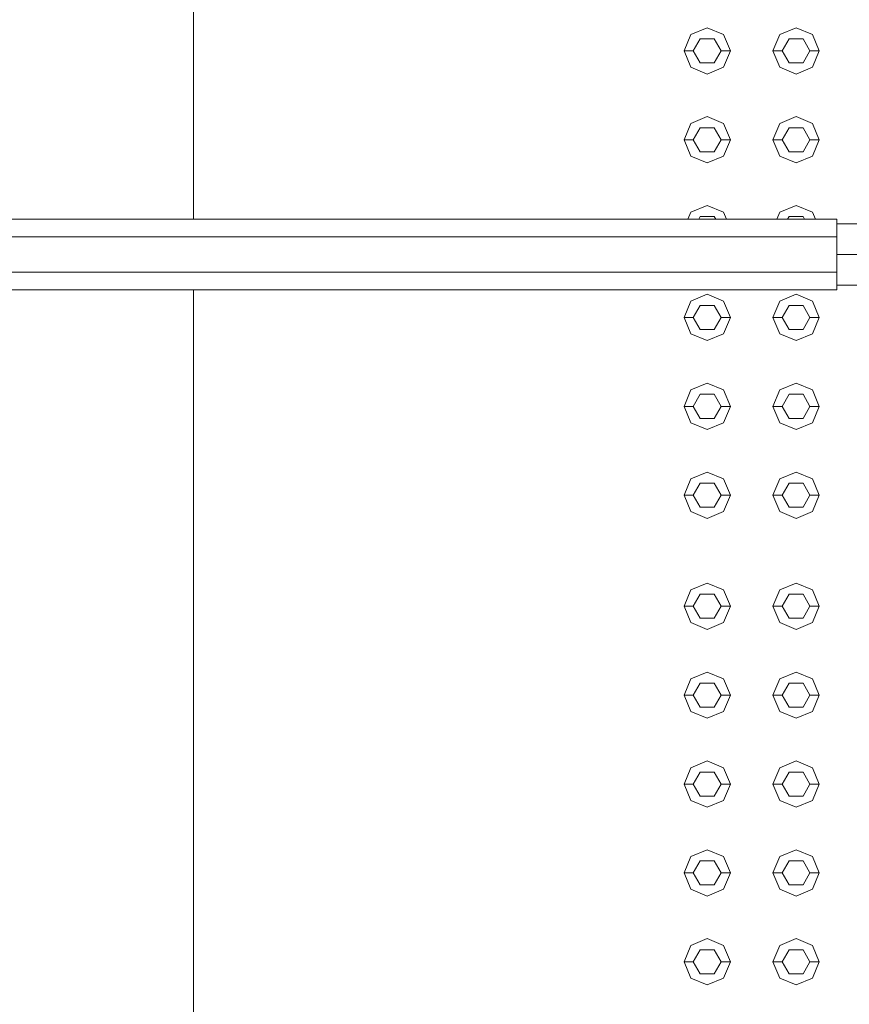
# Model space of a CAD drawing. Header units: millimetres. Extents: x -261 to 187, y -214 to 106.
# Tile 609 of 656: x -214.287 to -213.838, y 11.228 to 11.761. Entities that reach past the tile are written whole.
import ezdxf

# ---------------------------------------------------------------- set-up
doc = ezdxf.new("R2010")
doc.units = ezdxf.units.MM
doc.header["$LTSCALE"] = 0.005
doc.header["$MEASUREMENT"] = 0
for name, color, linetype, lineweight in [('IFC-Elemento construtivo genérico-Contorno', 9, 'Continuous', 5), ('IFC-Escada-Contorno', 9, 'Continuous', 5), ('IFC-Laje-Contorno', 9, 'Continuous', 5)]:
    doc.layers.add(name, color=color, linetype=linetype, lineweight=lineweight)

msp = doc.modelspace()

# ---------------------------------------------------------------- linework, layer by layer
at = {"layer": 'IFC-Elemento construtivo genérico-Contorno', "lineweight": 5}
for p, q in [((-213.92359, 11.75261), (-213.91473, 11.75628)), ((-213.91473, 11.75628), (-213.90588, 11.75261)), ((-213.8755, 11.75261), (-213.86664, 11.75628)), ((-213.86664, 11.75628), (-213.85778, 11.75261)), ((-213.92725, 11.74376), (-213.92359, 11.75261)), ((-213.92224, 11.74376), (-213.91849, 11.75027)), ((-213.91849, 11.75027), (-213.91097, 11.75027)), ((-213.91097, 11.75027), (-213.90722, 11.74376)), ((-213.90588, 11.75261), (-213.90221, 11.74376)), ((-213.87916, 11.74376), (-213.8755, 11.75261)), ((-213.87415, 11.74376), (-213.8704, 11.75027)), ((-213.8704, 11.75027), (-213.86288, 11.75027)), ((-213.86288, 11.75027), (-213.85912, 11.74376)), ((-213.85778, 11.75261), (-213.85411, 11.74376)), ((-213.92725, 11.74376), (-213.92224, 11.74376)), ((-213.92725, 11.74376), (-213.92359, 11.7349)), ((-213.92224, 11.74376), (-213.91849, 11.73725)), ((-213.91097, 11.73725), (-213.90722, 11.74376)), ((-213.90722, 11.74376), (-213.90221, 11.74376)), ((-213.90588, 11.7349), (-213.90221, 11.74376)), ((-213.87916, 11.74376), (-213.87415, 11.74376)), ((-213.87916, 11.74376), (-213.8755, 11.7349)), ((-213.87415, 11.74376), (-213.8704, 11.73725)), ((-213.86288, 11.73725), (-213.85912, 11.74376)), ((-213.85912, 11.74376), (-213.85411, 11.74376)), ((-213.85778, 11.7349), (-213.85411, 11.74376)), ((-213.92359, 11.7349), (-213.91473, 11.73124)), ((-213.91849, 11.73725), (-213.91097, 11.73725)), ((-213.91473, 11.73124), (-213.90588, 11.7349)), ((-213.8755, 11.7349), (-213.86664, 11.73124)), ((-213.8704, 11.73725), (-213.86288, 11.73725)), ((-213.86664, 11.73124), (-213.85778, 11.7349)), ((-213.92359, 11.70452), (-213.91473, 11.70819)), ((-213.91473, 11.70819), (-213.90588, 11.70452)), ((-213.8755, 11.70452), (-213.86664, 11.70819)), ((-213.86664, 11.70819), (-213.85778, 11.70452)), ((-213.92725, 11.69567), (-213.92359, 11.70452)), ((-213.92224, 11.69567), (-213.91849, 11.70218)), ((-213.91849, 11.70218), (-213.91097, 11.70218)), ((-213.91097, 11.70218), (-213.90722, 11.69567)), ((-213.90588, 11.70452), (-213.90221, 11.69567)), ((-213.87916, 11.69567), (-213.8755, 11.70452)), ((-213.87415, 11.69567), (-213.8704, 11.70218)), ((-213.8704, 11.70218), (-213.86288, 11.70218)), ((-213.86288, 11.70218), (-213.85912, 11.69567)), ((-213.85778, 11.70452), (-213.85411, 11.69567)), ((-213.92725, 11.69567), (-213.92224, 11.69567)), ((-213.92725, 11.69567), (-213.92359, 11.68681)), ((-213.92224, 11.69567), (-213.91849, 11.68916)), ((-213.91097, 11.68916), (-213.90722, 11.69567)), ((-213.90722, 11.69567), (-213.90221, 11.69567)), ((-213.90588, 11.68681), (-213.90221, 11.69567)), ((-213.87916, 11.69567), (-213.87415, 11.69567)), ((-213.87916, 11.69567), (-213.8755, 11.68681)), ((-213.87415, 11.69567), (-213.8704, 11.68916)), ((-213.86288, 11.68916), (-213.85912, 11.69567)), ((-213.85912, 11.69567), (-213.85411, 11.69567)), ((-213.85778, 11.68681), (-213.85411, 11.69567)), ((-213.92359, 11.68681), (-213.91473, 11.68315)), ((-213.91849, 11.68916), (-213.91097, 11.68916)), ((-213.91473, 11.68315), (-213.90588, 11.68681)), ((-213.8755, 11.68681), (-213.86664, 11.68315)), ((-213.8704, 11.68916), (-213.86288, 11.68916)), ((-213.86664, 11.68315), (-213.85778, 11.68681)), ((-213.92359, 11.65643), (-213.91473, 11.6601)), ((-213.91473, 11.6601), (-213.90588, 11.65643)), ((-213.8755, 11.65643), (-213.86664, 11.6601)), ((-213.86664, 11.6601), (-213.85778, 11.65643)), ((-213.92516, 11.65263), (-213.92359, 11.65643)), ((-213.91932, 11.65263), (-213.91849, 11.65408)), ((-213.91849, 11.65408), (-213.91097, 11.65408)), ((-213.91097, 11.65408), (-213.91014, 11.65263)), ((-213.90588, 11.65643), (-213.9043, 11.65263)), ((-213.87707, 11.65263), (-213.8755, 11.65643)), ((-213.87123, 11.65263), (-213.8704, 11.65408)), ((-213.8704, 11.65408), (-213.86288, 11.65408)), ((-213.86288, 11.65408), (-213.86205, 11.65263)), ((-213.85778, 11.65643), (-213.85621, 11.65263)), ((-213.92359, 11.60834), (-213.91473, 11.61201)), ((-213.91473, 11.61201), (-213.90588, 11.60834)), ((-213.8755, 11.60834), (-213.86664, 11.61201)), ((-213.86664, 11.61201), (-213.85778, 11.60834)), ((-213.92725, 11.59949), (-213.92359, 11.60834)), ((-213.92224, 11.59949), (-213.91849, 11.60599)), ((-213.91849, 11.60599), (-213.91097, 11.60599)), ((-213.91097, 11.60599), (-213.90722, 11.59949)), ((-213.90588, 11.60834), (-213.90221, 11.59949)), ((-213.87916, 11.59949), (-213.8755, 11.60834)), ((-213.87415, 11.59949), (-213.8704, 11.60599)), ((-213.8704, 11.60599), (-213.86288, 11.60599)), ((-213.86288, 11.60599), (-213.85912, 11.59949)), ((-213.85778, 11.60834), (-213.85411, 11.59949)), ((-213.92725, 11.59949), (-213.92224, 11.59949)), ((-213.92725, 11.59949), (-213.92359, 11.59063)), ((-213.92224, 11.59949), (-213.91849, 11.59298)), ((-213.91097, 11.59298), (-213.90722, 11.59949)), ((-213.90722, 11.59949), (-213.90221, 11.59949)), ((-213.90588, 11.59063), (-213.90221, 11.59949)), ((-213.87916, 11.59949), (-213.87415, 11.59949)), ((-213.87916, 11.59949), (-213.8755, 11.59063)), ((-213.87415, 11.59949), (-213.8704, 11.59298)), ((-213.86288, 11.59298), (-213.85912, 11.59949)), ((-213.85912, 11.59949), (-213.85411, 11.59949)), ((-213.85778, 11.59063), (-213.85411, 11.59949)), ((-213.92359, 11.59063), (-213.91473, 11.58696)), ((-213.91849, 11.59298), (-213.91097, 11.59298)), ((-213.91473, 11.58696), (-213.90588, 11.59063)), ((-213.8755, 11.59063), (-213.86664, 11.58696)), ((-213.8704, 11.59298), (-213.86288, 11.59298)), ((-213.86664, 11.58696), (-213.85778, 11.59063)), ((-213.92359, 11.56025), (-213.91473, 11.56391)), ((-213.91473, 11.56391), (-213.90588, 11.56025)), ((-213.8755, 11.56025), (-213.86664, 11.56391)), ((-213.86664, 11.56391), (-213.85778, 11.56025)), ((-213.92725, 11.55139), (-213.92359, 11.56025)), ((-213.92224, 11.55139), (-213.91849, 11.5579)), ((-213.91849, 11.5579), (-213.91097, 11.5579)), ((-213.91097, 11.5579), (-213.90722, 11.55139)), ((-213.90588, 11.56025), (-213.90221, 11.55139)), ((-213.87916, 11.55139), (-213.8755, 11.56025)), ((-213.87415, 11.55139), (-213.8704, 11.5579)), ((-213.8704, 11.5579), (-213.86288, 11.5579)), ((-213.86288, 11.5579), (-213.85912, 11.55139)), ((-213.85778, 11.56025), (-213.85411, 11.55139)), ((-213.92725, 11.55139), (-213.92224, 11.55139)), ((-213.92725, 11.55139), (-213.92359, 11.54254)), ((-213.92224, 11.55139), (-213.91849, 11.54488)), ((-213.91097, 11.54488), (-213.90722, 11.55139)), ((-213.90722, 11.55139), (-213.90221, 11.55139)), ((-213.90588, 11.54254), (-213.90221, 11.55139)), ((-213.87916, 11.55139), (-213.87415, 11.55139)), ((-213.87916, 11.55139), (-213.8755, 11.54254)), ((-213.87415, 11.55139), (-213.8704, 11.54488)), ((-213.86288, 11.54488), (-213.85912, 11.55139)), ((-213.85912, 11.55139), (-213.85411, 11.55139)), ((-213.85778, 11.54254), (-213.85411, 11.55139)), ((-213.92359, 11.54254), (-213.91473, 11.53887)), ((-213.91849, 11.54488), (-213.91097, 11.54488)), ((-213.91473, 11.53887), (-213.90588, 11.54254)), ((-213.8755, 11.54254), (-213.86664, 11.53887)), ((-213.8704, 11.54488), (-213.86288, 11.54488)), ((-213.86664, 11.53887), (-213.85778, 11.54254)), ((-213.92359, 11.51216), (-213.91473, 11.51583)), ((-213.91473, 11.51583), (-213.90588, 11.51216)), ((-213.8755, 11.51216), (-213.86664, 11.51583)), ((-213.86664, 11.51583), (-213.85778, 11.51216)), ((-213.92725, 11.5033), (-213.92359, 11.51216)), ((-213.92224, 11.5033), (-213.91849, 11.50981)), ((-213.91849, 11.50981), (-213.91097, 11.50981)), ((-213.91097, 11.50981), (-213.90722, 11.5033)), ((-213.90588, 11.51216), (-213.90221, 11.5033)), ((-213.87916, 11.5033), (-213.8755, 11.51216)), ((-213.87415, 11.5033), (-213.8704, 11.50981)), ((-213.8704, 11.50981), (-213.86288, 11.50981)), ((-213.86288, 11.50981), (-213.85912, 11.5033)), ((-213.85778, 11.51216), (-213.85411, 11.5033)), ((-213.92725, 11.5033), (-213.92224, 11.5033)), ((-213.92725, 11.5033), (-213.92359, 11.49445)), ((-213.92224, 11.5033), (-213.91849, 11.49679)), ((-213.91097, 11.49679), (-213.90722, 11.5033)), ((-213.90722, 11.5033), (-213.90221, 11.5033)), ((-213.90588, 11.49445), (-213.90221, 11.5033)), ((-213.87916, 11.5033), (-213.87415, 11.5033)), ((-213.87916, 11.5033), (-213.8755, 11.49445)), ((-213.87415, 11.5033), (-213.8704, 11.49679)), ((-213.86288, 11.49679), (-213.85912, 11.5033)), ((-213.85912, 11.5033), (-213.85411, 11.5033)), ((-213.85778, 11.49445), (-213.85411, 11.5033)), ((-213.92359, 11.49445), (-213.91473, 11.49078)), ((-213.91849, 11.49679), (-213.91097, 11.49679)), ((-213.91473, 11.49078), (-213.90588, 11.49445)), ((-213.8755, 11.49445), (-213.86664, 11.49078)), ((-213.8704, 11.49679), (-213.86288, 11.49679)), ((-213.86664, 11.49078), (-213.85778, 11.49445)), ((-213.92725, 11.44319), (-213.92359, 11.45204)), ((-213.92359, 11.45204), (-213.91473, 11.45571)), ((-213.91473, 11.45571), (-213.90588, 11.45204)), ((-213.90588, 11.45204), (-213.90221, 11.44319)), ((-213.87916, 11.44319), (-213.8755, 11.45204)), ((-213.8755, 11.45204), (-213.86664, 11.45571)), ((-213.86664, 11.45571), (-213.85778, 11.45204)), ((-213.85778, 11.45204), (-213.85411, 11.44319)), ((-213.92224, 11.44319), (-213.91849, 11.44969)), ((-213.91849, 11.44969), (-213.91097, 11.44969)), ((-213.91097, 11.44969), (-213.90722, 11.44319)), ((-213.87415, 11.44319), (-213.8704, 11.44969)), ((-213.8704, 11.44969), (-213.86288, 11.44969)), ((-213.86288, 11.44969), (-213.85912, 11.44319)), ((-213.92725, 11.44319), (-213.92224, 11.44319)), ((-213.92725, 11.44319), (-213.92359, 11.43433)), ((-213.92224, 11.44319), (-213.91849, 11.43668)), ((-213.91097, 11.43668), (-213.90722, 11.44319)), ((-213.90722, 11.44319), (-213.90221, 11.44319)), ((-213.90588, 11.43433), (-213.90221, 11.44319)), ((-213.87916, 11.44319), (-213.87415, 11.44319)), ((-213.87916, 11.44319), (-213.8755, 11.43433)), ((-213.87415, 11.44319), (-213.8704, 11.43668)), ((-213.86288, 11.43668), (-213.85912, 11.44319)), ((-213.85912, 11.44319), (-213.85411, 11.44319)), ((-213.85778, 11.43433), (-213.85411, 11.44319)), ((-213.91849, 11.43668), (-213.91097, 11.43668)), ((-213.8704, 11.43668), (-213.86288, 11.43668)), ((-213.92359, 11.43433), (-213.91473, 11.43066)), ((-213.91473, 11.43066), (-213.90588, 11.43433)), ((-213.8755, 11.43433), (-213.86664, 11.43066)), ((-213.86664, 11.43066), (-213.85778, 11.43433)), ((-213.92725, 11.3951), (-213.92359, 11.40395)), ((-213.92359, 11.40395), (-213.91473, 11.40762)), ((-213.91473, 11.40762), (-213.90588, 11.40395)), ((-213.90588, 11.40395), (-213.90221, 11.3951)), ((-213.87916, 11.3951), (-213.8755, 11.40395)), ((-213.8755, 11.40395), (-213.86664, 11.40762)), ((-213.86664, 11.40762), (-213.85778, 11.40395)), ((-213.85778, 11.40395), (-213.85411, 11.3951)), ((-213.92224, 11.3951), (-213.91849, 11.4016)), ((-213.91849, 11.4016), (-213.91097, 11.4016)), ((-213.91097, 11.4016), (-213.90722, 11.3951)), ((-213.87415, 11.3951), (-213.8704, 11.4016)), ((-213.8704, 11.4016), (-213.86288, 11.4016)), ((-213.86288, 11.4016), (-213.85912, 11.3951)), ((-213.92725, 11.3951), (-213.92224, 11.3951)), ((-213.92725, 11.3951), (-213.92359, 11.38624)), ((-213.92224, 11.3951), (-213.91849, 11.38859)), ((-213.91097, 11.38859), (-213.90722, 11.3951)), ((-213.90722, 11.3951), (-213.90221, 11.3951)), ((-213.90588, 11.38624), (-213.90221, 11.3951)), ((-213.87916, 11.3951), (-213.87415, 11.3951)), ((-213.87916, 11.3951), (-213.8755, 11.38624)), ((-213.87415, 11.3951), (-213.8704, 11.38859)), ((-213.86288, 11.38859), (-213.85912, 11.3951)), ((-213.85912, 11.3951), (-213.85411, 11.3951)), ((-213.85778, 11.38624), (-213.85411, 11.3951)), ((-213.91849, 11.38859), (-213.91097, 11.38859)), ((-213.8704, 11.38859), (-213.86288, 11.38859)), ((-213.92359, 11.38624), (-213.91473, 11.38257)), ((-213.91473, 11.38257), (-213.90588, 11.38624)), ((-213.8755, 11.38624), (-213.86664, 11.38257)), ((-213.86664, 11.38257), (-213.85778, 11.38624)), ((-213.92725, 11.347), (-213.92359, 11.35586)), ((-213.92359, 11.35586), (-213.91473, 11.35953)), ((-213.91473, 11.35953), (-213.90588, 11.35586)), ((-213.90588, 11.35586), (-213.90221, 11.347)), ((-213.87916, 11.347), (-213.8755, 11.35586)), ((-213.8755, 11.35586), (-213.86664, 11.35953)), ((-213.86664, 11.35953), (-213.85778, 11.35586)), ((-213.85778, 11.35586), (-213.85411, 11.347)), ((-213.92224, 11.347), (-213.91849, 11.35351)), ((-213.91849, 11.35351), (-213.91097, 11.35351)), ((-213.91097, 11.35351), (-213.90722, 11.347)), ((-213.87415, 11.347), (-213.8704, 11.35351)), ((-213.8704, 11.35351), (-213.86288, 11.35351)), ((-213.86288, 11.35351), (-213.85912, 11.347)), ((-213.92725, 11.347), (-213.92224, 11.347)), ((-213.92725, 11.347), (-213.92359, 11.33815)), ((-213.92224, 11.347), (-213.91849, 11.3405)), ((-213.91097, 11.3405), (-213.90722, 11.347)), ((-213.90722, 11.347), (-213.90221, 11.347)), ((-213.90588, 11.33815), (-213.90221, 11.347)), ((-213.87916, 11.347), (-213.87415, 11.347)), ((-213.87916, 11.347), (-213.8755, 11.33815)), ((-213.87415, 11.347), (-213.8704, 11.3405)), ((-213.86288, 11.3405), (-213.85912, 11.347)), ((-213.85912, 11.347), (-213.85411, 11.347)), ((-213.85778, 11.33815), (-213.85411, 11.347)), ((-213.91849, 11.3405), (-213.91097, 11.3405)), ((-213.8704, 11.3405), (-213.86288, 11.3405)), ((-213.92359, 11.33815), (-213.91473, 11.33448)), ((-213.91473, 11.33448), (-213.90588, 11.33815)), ((-213.8755, 11.33815), (-213.86664, 11.33448)), ((-213.86664, 11.33448), (-213.85778, 11.33815)), ((-213.92725, 11.29891), (-213.92359, 11.30777)), ((-213.92359, 11.30777), (-213.91473, 11.31144)), ((-213.91473, 11.31144), (-213.90588, 11.30777)), ((-213.90588, 11.30777), (-213.90221, 11.29891)), ((-213.87916, 11.29891), (-213.8755, 11.30777)), ((-213.8755, 11.30777), (-213.86664, 11.31144)), ((-213.86664, 11.31144), (-213.85778, 11.30777)), ((-213.85778, 11.30777), (-213.85411, 11.29891)), ((-213.92224, 11.29891), (-213.91849, 11.30542)), ((-213.91849, 11.30542), (-213.91097, 11.30542)), ((-213.91097, 11.30542), (-213.90722, 11.29891)), ((-213.87415, 11.29891), (-213.8704, 11.30542)), ((-213.8704, 11.30542), (-213.86288, 11.30542)), ((-213.86288, 11.30542), (-213.85912, 11.29891)), ((-213.92725, 11.29891), (-213.92224, 11.29891)), ((-213.92725, 11.29891), (-213.92359, 11.29006)), ((-213.92224, 11.29891), (-213.91849, 11.29241)), ((-213.91097, 11.29241), (-213.90722, 11.29891)), ((-213.90722, 11.29891), (-213.90221, 11.29891)), ((-213.90588, 11.29006), (-213.90221, 11.29891)), ((-213.87916, 11.29891), (-213.87415, 11.29891)), ((-213.87916, 11.29891), (-213.8755, 11.29006)), ((-213.87415, 11.29891), (-213.8704, 11.29241)), ((-213.86288, 11.29241), (-213.85912, 11.29891)), ((-213.85912, 11.29891), (-213.85411, 11.29891)), ((-213.85778, 11.29006), (-213.85411, 11.29891)), ((-213.91849, 11.29241), (-213.91097, 11.29241)), ((-213.8704, 11.29241), (-213.86288, 11.29241)), ((-213.92359, 11.29006), (-213.91473, 11.28639)), ((-213.91473, 11.28639), (-213.90588, 11.29006)), ((-213.8755, 11.29006), (-213.86664, 11.28639)), ((-213.86664, 11.28639), (-213.85778, 11.29006)), ((-213.92725, 11.25082), (-213.92359, 11.25968)), ((-213.92359, 11.25968), (-213.91473, 11.26334)), ((-213.91473, 11.26334), (-213.90588, 11.25968)), ((-213.90588, 11.25968), (-213.90221, 11.25082)), ((-213.87916, 11.25082), (-213.8755, 11.25968)), ((-213.8755, 11.25968), (-213.86664, 11.26334)), ((-213.86664, 11.26334), (-213.85778, 11.25968)), ((-213.85778, 11.25968), (-213.85411, 11.25082)), ((-213.92224, 11.25082), (-213.91849, 11.25733)), ((-213.91849, 11.25733), (-213.91097, 11.25733)), ((-213.91097, 11.25733), (-213.90722, 11.25082)), ((-213.87415, 11.25082), (-213.8704, 11.25733)), ((-213.8704, 11.25733), (-213.86288, 11.25733)), ((-213.86288, 11.25733), (-213.85912, 11.25082)), ((-213.92725, 11.25082), (-213.92224, 11.25082)), ((-213.92725, 11.25082), (-213.92359, 11.24196)), ((-213.92224, 11.25082), (-213.91849, 11.24431)), ((-213.91097, 11.24431), (-213.90722, 11.25082)), ((-213.90722, 11.25082), (-213.90221, 11.25082)), ((-213.90588, 11.24196), (-213.90221, 11.25082)), ((-213.87916, 11.25082), (-213.87415, 11.25082)), ((-213.87916, 11.25082), (-213.8755, 11.24196)), ((-213.87415, 11.25082), (-213.8704, 11.24431)), ((-213.86288, 11.24431), (-213.85912, 11.25082)), ((-213.85912, 11.25082), (-213.85411, 11.25082)), ((-213.85778, 11.24196), (-213.85411, 11.25082)), ((-213.91849, 11.24431), (-213.91097, 11.24431)), ((-213.8704, 11.24431), (-213.86288, 11.24431)), ((-213.92359, 11.24196), (-213.91473, 11.23829)), ((-213.91473, 11.23829), (-213.90588, 11.24196)), ((-213.8755, 11.24196), (-213.86664, 11.23829)), ((-213.86664, 11.23829), (-213.85778, 11.24196))]:
    msp.add_line(p, q, dxfattribs=at)
at = {"layer": 'IFC-Escada-Contorno', "lineweight": 5}
for p, q in [((-214.46386, 11.65263), (-213.8446, 11.65263)), ((-213.8446, 11.64641), (-213.8446, 11.65263)), ((-213.8446, 11.65008), (-213.8446, 11.65263)), ((-213.8446, 11.64595), (-213.8446, 11.65008)), ((-213.8446, 11.65008), (-213.64101, 11.65008)), ((-213.8446, 11.64641), (-213.8446, 11.64952)), ((-213.8446, 11.64309), (-213.8446, 11.64786)), ((-214.46766, 11.64309), (-213.8446, 11.64309)), ((-213.8446, 11.64309), (-213.8446, 11.64641)), ((-213.8446, 11.64181), (-213.8446, 11.64595)), ((-213.8446, 11.63355), (-213.8446, 11.64309)), ((-213.8446, 11.624), (-213.8446, 11.64309)), ((-213.8446, 11.63355), (-213.64101, 11.63355)), ((-213.8446, 11.624), (-213.8446, 11.63355)), ((-214.46766, 11.624), (-213.8446, 11.624)), ((-213.8446, 11.62115), (-213.8446, 11.62529)), ((-213.8446, 11.61447), (-213.8446, 11.624)), ((-213.8446, 11.61685), (-213.8446, 11.624)), ((-213.8446, 11.61447), (-213.8446, 11.62162)), ((-213.8446, 11.61702), (-213.64101, 11.61702)), ((-213.8446, 11.61447), (-213.8446, 11.61685)), ((-214.46386, 11.61447), (-213.8446, 11.61447))]:
    msp.add_line(p, q, dxfattribs=at)
at = {"layer": 'IFC-Laje-Contorno', "lineweight": 5}
for p, q in [((-214.19272, 11.65263), (-214.19272, 13.11733)), ((-214.19272, 10.14977), (-214.19272, 11.61447))]:
    msp.add_line(p, q, dxfattribs=at)

doc.saveas('drawing.dxf')
